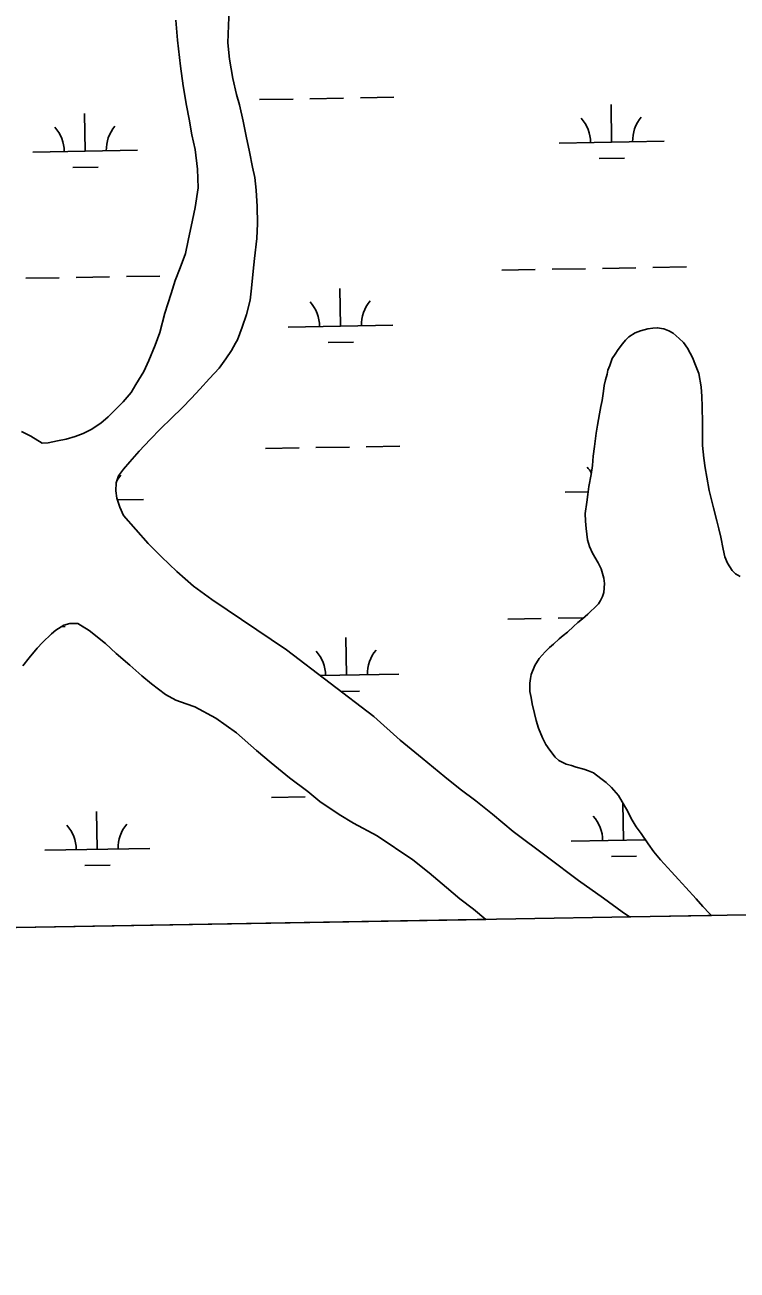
# Model space of a CAD drawing. Extents: x 3887375 to 3925618, y 296674 to 322633.
# Drawn here: x 3910683 to 3911362, y 302106 to 303293 of the extents above; entities that cross this region are included whole.
import ezdxf

# ---------------------------------------------------------------- set-up
doc = ezdxf.new("R2010")
doc.units = 0
for name, color, linetype in [('V-GRID-FRAM', 7, 'Continuous'), ('V-TOPO-SHOR', 7, 'Continuous'), ('V-WETL-SWMP', 7, 'Continuous')]:
    doc.layers.add(name, color=color, linetype=linetype)

msp = doc.modelspace()

# ---------------------------------------------------------------- linework, layer by layer
at = {"layer": 'V-GRID-FRAM'}
msp.add_lwpolyline([(3891343.3, 320285.8), (3923192.8, 320832.5), (3923512.8, 302652.9), (3891647.4, 302105.9), (3891343.3, 320285.8)], dxfattribs=at)
at = {"layer": 'V-TOPO-SHOR'}
for points in [[(3910777.2, 302825.2), (3910773.7, 302833), (3910771, 302841.8), (3910769.9, 302848.8), (3910770.4, 302856.4), (3910772.6, 302862.8), (3910777.3, 302869.4), (3910783.3, 302876.4), (3910792.2, 302886.5), (3910802.6, 302897.6), (3910812.7, 302907.6), (3910823, 302917.8), (3910833.2, 302927.8), (3910842.1, 302937), (3910850.2, 302945.6), (3910859.4, 302955.6), (3910868.4, 302965.6), (3910875, 302974.5), (3910880.3, 302982.3), (3910884.2, 302989.3), (3910885.9, 302992.7), (3910890.3, 303004.8), (3910894.5, 303016.7), (3910898, 303030.4), (3910899.2, 303041.8), (3910900.8, 303058.1), (3910902.3, 303070.2), (3910904.4, 303089.2), (3910905.2, 303103.6), (3910904.8, 303119.5), (3910903.8, 303135.3), (3910902.5, 303147.3), (3910900.3, 303157.1), (3910897.3, 303171.8), (3910894.4, 303186.8), (3910891.4, 303201), (3910887.8, 303216.6), (3910885.1, 303226.5), (3910881.7, 303241.8), (3910878.4, 303260.1), (3910876.9, 303275.5), (3910877.4, 303292.2), (3910878, 303307.5)], [(3910699.7, 302894), (3910705.4, 302894.3), (3910714.3, 302896.3), (3910722.5, 302898), (3910731.3, 302900.5), (3910739, 302903.2), (3910746.6, 302907), (3910755.8, 302913), (3910762.7, 302919.3), (3910771, 302927.3), (3910777.1, 302933.6), (3910784.5, 302942.5), (3910789.1, 302950), (3910796.8, 302962.4), (3910801.6, 302972.9), (3910807.6, 302987.5), (3910812, 302999.5), (3910816.7, 303018), (3910819.7, 303027), (3910822.8, 303036.6), (3910826.7, 303049.1), (3910831.3, 303061.2), (3910836.4, 303074.9), (3910839.1, 303087.2), (3910843.2, 303106.6), (3910845.6, 303118.8), (3910848.4, 303137.3), (3910847.9, 303155.1), (3910845.7, 303173.9), (3910842.6, 303188.1), (3910839.9, 303202.9), (3910837.5, 303215.8), (3910834.3, 303234.8), (3910831.7, 303253.5), (3910828.7, 303278.2), (3910827.1, 303297.4)], [(3911365.3, 302767), (3911360.7, 302769.4), (3911357.5, 302772.6), (3911353.2, 302779.7), (3911350.7, 302785.7), (3911348.9, 302793.2), (3911346.7, 302804.6), (3911344.9, 302812.4), (3911343.1, 302820.2), (3911339.8, 302832.3), (3911338, 302840.1), (3911335.8, 302849), (3911333.3, 302861.7), (3911331.8, 302870.6), (3911330.7, 302879.9), (3911329.3, 302891.9), (3911329.2, 302902.6), (3911329.2, 302913.3), (3911329.1, 302928.9), (3911328.7, 302938.5), (3911328, 302947.7), (3911325.8, 302960.5), (3911321.5, 302971.5), (3911320, 302975.1), (3911315, 302984.7), (3911311.1, 302990), (3911307.2, 302993.9), (3911301.4, 302998.8), (3911297.2, 303001.3), (3911292.5, 303003), (3911286.1, 303004.1), (3911281.9, 303003.7), (3911277.3, 303003), (3911270.2, 303001.2), (3911265.2, 302999.4), (3911259.2, 302995.4), (3911256, 302992.2), (3911253.1, 302988.7), (3911248.9, 302983.3), (3911246.1, 302979), (3911243.2, 302974.8), (3911240.8, 302968), (3911239, 302963.7), (3911238.3, 302959.8), (3911236.9, 302954.5), (3911235.5, 302949.1), (3911234.8, 302943.8), (3911233.5, 302934.9), (3911232.4, 302928.9), (3911231, 302922.1), (3911229.3, 302911.4), (3911227.9, 302903.6), (3911226.2, 302890.8), (3911225.2, 302881.6), (3911224.5, 302872.7), (3911223.1, 302864.1), (3911221, 302852.7), (3911220, 302845.3), (3911218.9, 302837.8), (3911217.6, 302827.1), (3911217.9, 302819.7), (3911218.3, 302812.6), (3911219.8, 302801.9), (3911221.6, 302795.5), (3911224.5, 302789.1), (3911229.8, 302779.9)], [(3910680, 302905.1), (3910688.9, 302900.7), (3910699.7, 302894)], [(3910777.2, 302825.2), (3910800.9, 302798.4), (3910813.4, 302785.9), (3910828.2, 302771.7), (3910844.1, 302757.7), (3910861.4, 302745.2), (3910932.8, 302697), (3911015.9, 302633.7), (3911041.2, 302610.9), (3911061.9, 302593.9), (3911083.7, 302576.2), (3911098.3, 302564.2), (3911113.3, 302553.1), (3911129, 302540.5), (3911148.7, 302523.9), (3911181.5, 302499.5), (3911211.1, 302477.4), (3911234.8, 302460.3), (3911252.7, 302447.4), (3911259.7, 302442.6)], [(3911229.8, 302779.9), (3911232.7, 302774.2), (3911235.2, 302765.4), (3911236, 302760.4), (3911235.3, 302751.8), (3911233.9, 302747.9), (3911232.1, 302744), (3911230, 302740.8), (3911226.1, 302736.9), (3911223.3, 302734.4), (3911220.1, 302731.2), (3911214.8, 302726.5), (3911210.5, 302723.3), (3911206.3, 302719.4), (3911200.6, 302714), (3911196.4, 302710.8), (3911192.5, 302707.6), (3911187.2, 302702.6), (3911183.3, 302699.4), (3911179.4, 302695.1), (3911173.7, 302689), (3911169.5, 302682.3), (3911166, 302673.7), (3911165.3, 302669.8), (3911164.6, 302665.2), (3911164.6, 302657.4), (3911166, 302651.7), (3911166.8, 302645.6), (3911169, 302636.4), (3911170.8, 302629.7), (3911172.9, 302622.6), (3911176.9, 302613.3), (3911180.1, 302606.9), (3911183.7, 302601.6), (3911188.7, 302594.9), (3911192.2, 302591.7), (3911199.4, 302588.2), (3911204.4, 302586.8), (3911209, 302585.4), (3911216.1, 302583.3), (3911220.7, 302581.9), (3911225.4, 302579.8), (3911232.5, 302574.5), (3911237.5, 302570.6), (3911242.5, 302566), (3911249.3, 302558.2), (3911252.8, 302552.2), (3911256.8, 302545.1), (3911262.2, 302534.8), (3911266.1, 302528.4), (3911270.7, 302522), (3911277.5, 302512.1), (3911282.9, 302504.6), (3911289.3, 302496.8), (3911299.7, 302485.5), (3911306.5, 302478.1), (3911313.3, 302470.6), (3911323.3, 302459.7), (3911329.7, 302452.6), (3911336.1, 302445.9), (3911337.9, 302443.9)], [(3910681.2, 302682), (3910687.3, 302689.6), (3910695.1, 302698.7), (3910700.1, 302704.1), (3910708.6, 302712.5), (3910712.7, 302715.7), (3910720.5, 302720.5), (3910726.3, 302722.1), (3910733.8, 302722.3), (3910744.5, 302715.6)], [(3910744.5, 302715.6), (3910760.3, 302703), (3910770.3, 302693.7), (3910783.3, 302682.5), (3910794.9, 302672.3), (3910804, 302664.8), (3910817.4, 302654.4), (3910827.2, 302649), (3910837, 302645.6), (3910845.2, 302642.8), (3910865.5, 302631.9), (3910884.9, 302617.9), (3910904, 302601.3), (3910918.1, 302589.4), (3910935.7, 302575.1), (3910953, 302562.2), (3910964.4, 302552.7), (3910982.8, 302540.3), (3910996.5, 302532), (3911019.3, 302519.9), (3911053.3, 302497.1), (3911068.7, 302484.5), (3911085.1, 302470.6), (3911098.1, 302459.9), (3911110.9, 302449.9), (3911122.9, 302440.2)]]:
    msp.add_lwpolyline(points, dxfattribs=at)
at = {"layer": 'V-WETL-SWMP'}
for p, q in [((3910877.4, 303292.2), (3910878, 303307.5)), ((3910876.9, 303275.5), (3910877.4, 303292.2)), ((3910878.4, 303260.1), (3910876.9, 303275.5)), ((3910881.7, 303241.8), (3910878.4, 303260.1)), ((3910885.1, 303226.5), (3910881.7, 303241.8)), ((3910887.8, 303216.6), (3910885.1, 303226.5)), ((3910907.1, 303221.6), (3910939.1, 303222.1)), ((3910955.1, 303222.4), (3910987.1, 303223)), ((3911003.1, 303223.2), (3911035.1, 303223.8)), ((3910740.8, 303172.3), (3910740.2, 303208.3)), ((3910891.4, 303201), (3910887.8, 303216.6)), ((3911242.7, 303180.9), (3911242.1, 303216.9)), ((3910894.3, 303186.8), (3910891.4, 303201)), ((3910897.3, 303171.8), (3910894.3, 303186.8)), ((3910690.9, 303171.4), (3910790.8, 303173.2)), ((3910900.3, 303157.1), (3910897.3, 303171.8)), ((3911192.7, 303180.1), (3911292.7, 303181.8)), ((3911230.9, 303165.3), (3911254.9, 303165.7)), ((3910729.1, 303156.7), (3910753.1, 303157.1)), ((3910902.5, 303147.3), (3910900.3, 303157.1)), ((3910903.8, 303135.3), (3910902.5, 303147.3)), ((3910904.8, 303119.5), (3910903.8, 303135.3)), ((3910905.2, 303103.6), (3910904.8, 303119.5)), ((3910904.4, 303089.2), (3910905.2, 303103.6)), ((3910902.3, 303070.2), (3910904.4, 303089.2)), ((3910900.8, 303058.1), (3910902.3, 303070.2)), ((3910684.1, 303051.2), (3910716.1, 303051.8)), ((3910732.1, 303052.1), (3910764.1, 303052.6)), ((3910780.1, 303052.9), (3910812.1, 303053.4)), ((3910899.2, 303041.8), (3910900.8, 303058.1)), ((3911137.9, 303059), (3911169.9, 303059.6)), ((3911185.9, 303059.9), (3911217.9, 303060.4)), ((3911233.9, 303060.7), (3911265.9, 303061.2)), ((3911281.9, 303061.5), (3911313.9, 303062.1)), ((3910898, 303030.4), (3910899.2, 303041.8)), ((3910984.2, 303005.6), (3910983.6, 303041.6)), ((3910894.5, 303016.7), (3910898, 303030.4)), ((3910890.3, 303004.8), (3910894.5, 303016.7)), ((3910885.9, 302992.7), (3910890.3, 303004.8)), ((3910934.2, 303004.8), (3911034.2, 303006.5)), ((3910884.2, 302989.3), (3910885.9, 302992.7)), ((3911259.2, 302995.4), (3911256, 302992.2)), ((3911265.2, 302999.4), (3911259.2, 302995.4)), ((3911270.2, 303001.2), (3911265.2, 302999.4)), ((3911277.3, 303003), (3911270.2, 303001.2)), ((3911281.9, 303003.7), (3911277.3, 303003)), ((3911286.1, 303004.1), (3911281.9, 303003.7)), ((3911292.5, 303003), (3911286.1, 303004.1)), ((3911297.2, 303001.3), (3911292.5, 303003)), ((3911301.4, 302998.8), (3911297.2, 303001.3)), ((3911307.2, 302993.9), (3911301.4, 302998.8)), ((3911311.1, 302990), (3911307.2, 302993.9)), ((3910875, 302974.5), (3910880.3, 302982.3)), ((3910880.3, 302982.3), (3910884.2, 302989.3)), ((3910972.5, 302990), (3910996.5, 302990.4)), ((3911248.9, 302983.3), (3911246.1, 302979)), ((3911253.1, 302988.7), (3911248.9, 302983.3)), ((3911256, 302992.2), (3911253.1, 302988.7)), ((3911315, 302984.7), (3911311.1, 302990)), ((3911320, 302975.1), (3911315, 302984.7)), ((3910868.4, 302965.6), (3910875, 302974.5)), ((3911243.2, 302974.8), (3911240.8, 302968)), ((3911246.1, 302979), (3911243.2, 302974.8)), ((3911321.5, 302971.5), (3911320, 302975.1)), ((3911325.8, 302960.5), (3911321.5, 302971.5)), ((3910859.4, 302955.6), (3910868.4, 302965.6)), ((3911238.3, 302959.8), (3911236.9, 302954.5)), ((3911239, 302963.7), (3911238.3, 302959.8)), ((3911240.8, 302968), (3911239, 302963.7)), ((3911328, 302947.7), (3911325.8, 302960.5)), ((3910842.1, 302937), (3910850.2, 302945.6)), ((3910850.2, 302945.6), (3910859.4, 302955.6)), ((3911235.5, 302949.1), (3911234.8, 302943.8)), ((3911236.9, 302954.5), (3911235.5, 302949.1)), ((3911328.7, 302938.5), (3911328, 302947.7)), ((3910833.2, 302927.8), (3910842.1, 302937)), ((3911233.5, 302934.9), (3911232.4, 302928.9)), ((3911234.8, 302943.8), (3911233.5, 302934.9)), ((3911329.1, 302928.9), (3911328.7, 302938.5)), ((3910823, 302917.8), (3910833.2, 302927.8)), ((3911231, 302922.1), (3911229.3, 302911.4)), ((3911232.4, 302928.9), (3911231, 302922.1)), ((3911329.2, 302913.3), (3911329.1, 302928.9)), ((3910812.7, 302907.6), (3910823, 302917.8)), ((3911229.3, 302911.4), (3911227.9, 302903.6)), ((3911329.2, 302902.6), (3911329.2, 302913.3)), ((3910792.2, 302886.5), (3910802.6, 302897.6)), ((3910802.6, 302897.6), (3910812.7, 302907.6)), ((3911227.9, 302903.6), (3911226.2, 302890.8)), ((3911329.3, 302891.9), (3911329.2, 302902.6)), ((3910783.3, 302876.4), (3910792.2, 302886.5)), ((3910912.8, 302889), (3910944.8, 302889.5)), ((3910960.8, 302889.8), (3910992.8, 302890.3)), ((3911008.8, 302890.6), (3911040.8, 302891.2)), ((3911226.2, 302890.8), (3911225.2, 302881.6)), ((3911330.7, 302879.9), (3911329.3, 302891.9)), ((3910777.3, 302869.4), (3910783.3, 302876.4)), ((3911225.2, 302881.6), (3911224.5, 302872.7)), ((3911331.8, 302870.6), (3911330.7, 302879.9)), ((3910770.4, 302856.4), (3910772.6, 302862.8)), ((3910772.6, 302862.8), (3910777.3, 302869.4)), ((3911223.1, 302864.1), (3911221, 302852.7)), ((3911224.5, 302872.7), (3911223.1, 302864.1)), ((3911333.3, 302861.7), (3911331.8, 302870.6)), ((3910769.9, 302848.8), (3910770.4, 302856.4)), ((3911221, 302852.7), (3911220, 302845.3)), ((3911335.8, 302849), (3911333.3, 302861.7)), ((3910771, 302841.8), (3910769.9, 302848.8)), ((3910773.7, 302833), (3910771, 302841.8)), ((3910771.6, 302840.1), (3910796.5, 302840.5)), ((3911198.4, 302847.4), (3911220.3, 302847.8)), ((3911220, 302845.3), (3911218.9, 302837.8)), ((3911338, 302840.1), (3911335.8, 302849)), ((3911339.8, 302832.3), (3911338, 302840.1)), ((3910777.2, 302825.2), (3910773.7, 302833)), ((3911218.9, 302837.8), (3911217.6, 302827.1)), ((3911217.6, 302827.1), (3911217.9, 302819.7)), ((3911343.1, 302820.2), (3911339.8, 302832.3)), ((3910800.9, 302798.4), (3910777.2, 302825.2)), ((3911217.9, 302819.7), (3911218.3, 302812.6)), ((3911344.9, 302812.4), (3911343.1, 302820.2)), ((3911218.3, 302812.6), (3911219.8, 302801.9)), ((3911346.7, 302804.6), (3911344.9, 302812.4)), ((3911348.9, 302793.2), (3911346.7, 302804.6)), ((3910813.4, 302785.9), (3910800.9, 302798.4)), ((3911219.8, 302801.9), (3911221.6, 302795.5)), ((3911221.6, 302795.5), (3911224.5, 302789.1)), ((3911350.7, 302785.7), (3911348.9, 302793.2)), ((3910828.2, 302771.7), (3910813.4, 302785.9)), ((3911224.5, 302789.1), (3911229.8, 302779.9)), ((3911229.8, 302779.9), (3911232.7, 302774.2)), ((3911353.2, 302779.7), (3911350.7, 302785.7)), ((3911357.5, 302772.6), (3911353.2, 302779.7)), ((3910844.1, 302757.7), (3910828.2, 302771.7)), ((3911232.7, 302774.2), (3911235.2, 302765.4)), ((3911360.7, 302769.4), (3911357.5, 302772.6)), ((3911365.3, 302767), (3911360.7, 302769.4)), ((3910861.4, 302745.2), (3910844.1, 302757.7)), ((3911235.2, 302765.4), (3911236, 302760.4)), ((3911236, 302760.4), (3911235.3, 302751.8)), ((3910932.8, 302697), (3910861.4, 302745.2)), ((3911232.1, 302744), (3911230, 302740.8)), ((3911233.9, 302747.9), (3911232.1, 302744)), ((3911235.3, 302751.8), (3911233.9, 302747.9)), ((3911223.3, 302734.4), (3911220.1, 302731.2)), ((3911226.1, 302736.9), (3911223.3, 302734.4)), ((3911230, 302740.8), (3911226.1, 302736.9)), ((3910712.7, 302715.7), (3910720.5, 302720.5)), ((3910720.5, 302720.5), (3910726.3, 302722.1)), ((3910726.3, 302722.1), (3910733.8, 302722.3)), ((3910733.8, 302722.3), (3910744.5, 302715.6)), ((3910737.8, 302719.4), (3910738.4, 302719.4)), ((3911143.6, 302726.4), (3911175.6, 302727)), ((3911191.6, 302727.2), (3911216.1, 302727.6)), ((3911206.3, 302719.4), (3911200.6, 302714)), ((3911210.5, 302723.3), (3911206.3, 302719.4)), ((3911214.8, 302726.5), (3911210.5, 302723.3)), ((3911220.1, 302731.2), (3911214.8, 302726.5)), ((3910700.1, 302704.1), (3910708.6, 302712.5)), ((3910708.6, 302712.5), (3910712.7, 302715.7)), ((3910718.2, 302719.1), (3910721.8, 302719.2)), ((3910744.5, 302715.6), (3910760.3, 302703)), ((3910989.9, 302673), (3910989.3, 302709)), ((3911192.5, 302707.6), (3911187.2, 302702.6)), ((3911196.4, 302710.8), (3911192.5, 302707.6)), ((3911200.6, 302714), (3911196.4, 302710.8)), ((3910687.3, 302689.6), (3910695.1, 302698.7)), ((3910695.1, 302698.7), (3910700.1, 302704.1)), ((3910760.3, 302703), (3910770.3, 302693.7)), ((3911015.9, 302633.7), (3910932.8, 302697)), ((3911183.3, 302699.4), (3911179.4, 302695.1)), ((3911187.2, 302702.6), (3911183.3, 302699.4)), ((3910681.2, 302682), (3910687.3, 302689.6)), ((3910770.3, 302693.7), (3910783.3, 302682.5)), ((3911173.7, 302689), (3911169.5, 302682.3)), ((3911179.4, 302695.1), (3911173.7, 302689)), ((3910783.3, 302682.5), (3910794.9, 302672.3)), ((3910794.9, 302672.3), (3910804, 302664.8)), ((3910964.9, 302672.6), (3911039.9, 302673.9)), ((3911166, 302673.7), (3911165.3, 302669.8)), ((3911169.5, 302682.3), (3911166, 302673.7)), ((3910804, 302664.8), (3910817.4, 302654.4)), ((3911165.3, 302669.8), (3911164.6, 302665.2)), ((3911164.6, 302665.2), (3911164.6, 302657.4)), ((3910817.4, 302654.4), (3910827.2, 302649)), ((3910827.2, 302649), (3910837, 302645.6)), ((3910984.7, 302657.5), (3911002.2, 302657.8)), ((3911164.6, 302657.4), (3911166, 302651.7)), ((3911166, 302651.7), (3911166.8, 302645.6)), ((3910837, 302645.6), (3910845.2, 302642.8)), ((3910845.2, 302642.8), (3910865.5, 302631.9)), ((3911166.8, 302645.6), (3911169, 302636.4)), ((3911169, 302636.4), (3911170.8, 302629.7)), ((3910865.5, 302631.9), (3910884.9, 302617.9)), ((3911041.2, 302610.9), (3911015.9, 302633.7)), ((3911170.8, 302629.7), (3911172.9, 302622.6)), ((3910884.9, 302617.9), (3910904, 302601.3)), ((3911172.9, 302622.6), (3911176.9, 302613.3)), ((3911176.9, 302613.3), (3911180.1, 302606.9)), ((3910904, 302601.3), (3910918.1, 302589.4)), ((3911061.9, 302593.9), (3911041.2, 302610.9)), ((3911180.1, 302606.9), (3911183.7, 302601.6)), ((3911183.7, 302601.6), (3911188.7, 302594.9)), ((3910918.1, 302589.4), (3910935.7, 302575.1)), ((3911083.7, 302576.2), (3911061.9, 302593.9)), ((3911188.7, 302594.9), (3911192.2, 302591.7)), ((3911192.2, 302591.7), (3911199.4, 302588.2)), ((3911199.4, 302588.2), (3911204.3, 302586.8)), ((3911204.3, 302586.8), (3911209, 302585.4)), ((3911209, 302585.4), (3911216.1, 302583.3)), ((3911216.1, 302583.3), (3911220.7, 302581.9)), ((3911220.7, 302581.9), (3911225.4, 302579.8)), ((3911225.4, 302579.8), (3911232.5, 302574.5)), ((3910935.7, 302575.1), (3910953, 302562.2)), ((3911098.3, 302564.2), (3911083.7, 302576.2)), ((3911232.5, 302574.5), (3911237.5, 302570.6)), ((3911237.5, 302570.6), (3911242.5, 302566)), ((3911242.5, 302566), (3911249.3, 302558.2)), ((3910918.5, 302556.3), (3910950.5, 302556.9)), ((3910953, 302562.2), (3910964.4, 302552.7)), ((3911113.3, 302553.1), (3911098.3, 302564.2)), ((3911249.3, 302558.2), (3911252.8, 302552.2)), ((3910752.3, 302507.1), (3910751.6, 302543)), ((3910964.4, 302552.7), (3910982.8, 302540.3)), ((3911129, 302540.5), (3911113.3, 302553.1)), ((3911252.8, 302552.2), (3911256.8, 302545.1)), ((3911254.1, 302515.7), (3911253.5, 302551)), ((3911256.8, 302545.1), (3911262.2, 302534.8)), ((3910982.8, 302540.3), (3910996.5, 302532)), ((3910996.5, 302532), (3911019.3, 302519.9)), ((3911148.7, 302523.9), (3911129, 302540.5)), ((3911262.2, 302534.8), (3911266.1, 302528.4)), ((3911019.3, 302519.9), (3911053.3, 302497.1)), ((3911181.5, 302499.5), (3911148.7, 302523.9)), ((3911266.1, 302528.4), (3911270.7, 302522)), ((3911270.7, 302522), (3911277.5, 302512.1)), ((3910702.3, 302506.2), (3910802.3, 302507.9)), ((3911204.1, 302514.8), (3911274.8, 302516)), ((3911277.5, 302512.1), (3911282.9, 302504.6)), ((3911053.3, 302497.1), (3911068.7, 302484.5)), ((3911211.1, 302477.4), (3911181.5, 302499.5)), ((3911242.4, 302500), (3911266.4, 302500.4)), ((3911282.9, 302504.6), (3911289.3, 302496.8)), ((3911289.3, 302496.8), (3911299.7, 302485.5)), ((3910740.5, 302491.4), (3910764.5, 302491.8)), ((3911068.7, 302484.5), (3911085.1, 302470.6)), ((3911299.7, 302485.5), (3911306.5, 302478.1)), ((3911085.1, 302470.6), (3911098.1, 302459.9)), ((3911234.8, 302460.3), (3911211.1, 302477.4)), ((3911306.5, 302478.1), (3911313.3, 302470.6)), ((3911313.3, 302470.6), (3911323.3, 302459.7)), ((3911098.1, 302459.9), (3911110.9, 302449.9)), ((3911252.7, 302447.4), (3911234.8, 302460.3)), ((3911323.3, 302459.7), (3911329.7, 302452.6)), ((3911110.9, 302449.9), (3911122.9, 302440.2)), ((3911259.7, 302442.6), (3911252.7, 302447.4)), ((3911329.7, 302452.6), (3911336.1, 302445.9)), ((3911122.9, 302440.2), (3910349.7, 302426.9)), ((3911337.9, 302443.9), (3911259.7, 302442.6)), ((3911336.1, 302445.9), (3911337.9, 302443.9))]:
    msp.add_line(p, q, dxfattribs=at)
for points in [[(3910827.1, 303297.4), (3910828.7, 303278.2), (3910831.7, 303253.5), (3910834.3, 303234.8), (3910837.5, 303215.8), (3910839.9, 303202.9), (3910842.6, 303188.1), (3910845.7, 303173.9), (3910847.9, 303155.1), (3910848.4, 303137.3)], [(3910848.4, 303137.3), (3910845.6, 303118.8), (3910843.2, 303106.6), (3910839.1, 303087.2), (3910836.4, 303074.9), (3910831.3, 303061.2), (3910826.7, 303049.1), (3910822.8, 303036.6), (3910819.7, 303027), (3910816.7, 303018), (3910812, 302999.5), (3910807.6, 302987.5), (3910801.6, 302972.9), (3910796.8, 302962.4), (3910789.1, 302950), (3910784.5, 302942.5), (3910777.1, 302933.6), (3910771, 302927.3), (3910762.7, 302919.3), (3910755.8, 302913), (3910746.6, 302907), (3910739, 302903.2), (3910731.3, 302900.5), (3910722.5, 302898), (3910714.3, 302896.3), (3910705.4, 302894.3), (3910699.7, 302894), (3910688.9, 302900.7), (3910680, 302905.1)]]:
    msp.add_lwpolyline(points, dxfattribs=at)
for centre, start, end in [((3910685.6, 303171.8), 0.2115, 41.7552), ((3910796.1, 303173.7), 140.2115, 181.7552), ((3911187.4, 303180.4), 0.2115, 41.7552), ((3911297.9, 303182.3), 140.2115, 181.7552), ((3910929, 303005.2), 0.2115, 41.7552), ((3911039.4, 303007.1), 140.2115, 181.7552), ((3910801.8, 302841.1), 140.2115, 150.3566), ((3911193.1, 302847.8), 30.9064, 41.7552), ((3910934.7, 302672.5), 0.2115, 41.7552), ((3911045.1, 302674.4), 140.2115, 181.7552), ((3910697, 302506.6), 0.2115, 41.7552), ((3910807.5, 302508.5), 140.2115, 181.7552), ((3911198.9, 302515.2), 0.2115, 41.7552), ((3911309.3, 302517.1), 179.9298, 181.7552)]:
    msp.add_arc(centre, 35.2, start, end, dxfattribs=at)

doc.saveas('drawing.dxf')
